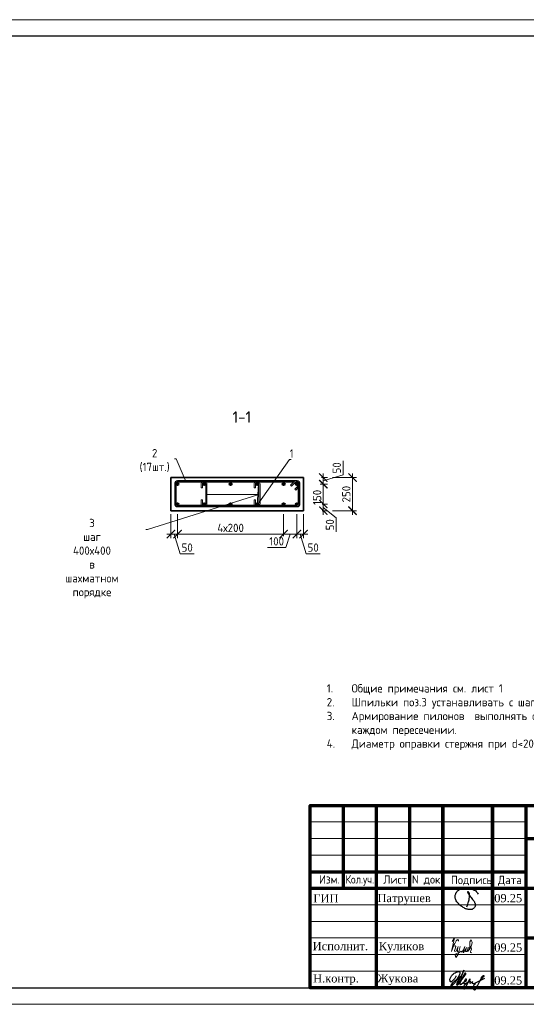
# Model space of a CAD drawing. Header units: millimetres. Extents: x 263826 to 1718326, y -423071 to 70137.
# Tile 323 of 486: x 647094 to 662376, y -265774 to -236074. Entities that reach past the tile are written whole.
import ezdxf
from ezdxf import colors
from ezdxf.entities.mleader import LeaderData, LeaderLine
from ezdxf.math import Vec2, Vec3

# ---------------------------------------------------------------- set-up
doc = ezdxf.new("R2010")
doc.units = ezdxf.units.MM
for name, color, linetype in [('PDF7_Text', 7, 'Continuous'), ('PDF8_Text', 7, 'Continuous'), ('ТОЛСТЫЕ_ОСНОВНЫЕ', 6, 'Continuous')]:
    doc.layers.add(name, color=color, linetype=linetype)
for name, color, linetype, lineweight in [('Арм_шпильки', 143, 'Continuous', 18), ('Армирование', 3, 'Continuous', 40), ('Выноски', 20, 'Continuous', 20), ('подоснова', 151, 'Continuous', 5), ('размер', 1, 'Continuous', 25), ('РАЗМЕРЫ', 1, 'Continuous', 9), ('Рамка', 7, 'Continuous', 70), ('Текст', 7, 'Continuous', 25), ('ТОНКИЕ', 7, 'Continuous', 9)]:
    doc.layers.add(name, color=color, linetype=linetype, lineweight=lineweight)
doc.layers.add('Колонна_ бетон', color=7, linetype='Continuous', lineweight=50, true_color=0xb4b496)
doc.styles.add('GOST 2.304', font='CS_Gost2304.shx')
doc.styles.add('GOST-2.304_Type-B', font='GOST_Common.ttf')
doc.styles.add('PDF Times New Roman', font='times.ttf')
doc.styles.add('ГОСТ', font='GOST_Common.ttf')
doc.dimstyles.new('мой 25', dxfattribs={"dimscale": 100, "dimtxt": 2.5, "dimasz": 2.5, "dimexe": 1.25, "dimexo": 0.625, "dimtad": 1, "dimdec": 0, "dimlfac": 0.5, "dimtxsty": 'GOST-2.304_Type-B', "dimblk": 'ARCHTICK', "dimcen": 2.5, "dimdle": 1.25, "dimaunit": 1, "dimadec": 1, "dimazin": 2, "dimtfac": 1, "dimtdec": 0, "dimtmove": 1, "dimatfit": 3, "dimfxl": 6, "dimfxlon": 1, "dimtfill": 1, "dimlwd": -1, "dimlwe": -1, "dimarcsym": 0})

# ---------------------------------------------------------------- blocks, each defined once
blk = doc.blocks.new('11')
at = {"layer": 'Выноски'}
for p, q in [((47885, 66608), (47944, 66700)), ((47944, 66700), (47962, 66737)), ((47962, 66737), (47989, 66781)), ((47989, 66781), (48016, 66806)), ((48016, 66806), (48038, 66823)), ((48038, 66823), (48060, 66786)), ((48060, 66786), (48058, 66769))]:
    blk.add_line(p, q, dxfattribs=at)
blk.add_lwpolyline([(47863, 66761), (47937, 66865), (47843, 66458), (47885, 66564), (47905, 66616), (47954, 66628), (47979, 66606), (47957, 66539), (47937, 66487), (47947, 66458), (47991, 66470), (48051, 66611), (48041, 66569), (48023, 66505), (48023, 66448), (48065, 66448), (48090, 66529), (48110, 66608), (48043, 66369), (47972, 66275), (47954, 66344), (47991, 66389), (48078, 66431), (48142, 66470), (48154, 66441), (48204, 66512), (48246, 66606), (48209, 66455), (48204, 66418), (48295, 66574), (48265, 66463), (48265, 66455), (48312, 66453), (48342, 66529), (48347, 66584), (48337, 66465), (48349, 66453), (48401, 66569), (48443, 66616), (48461, 66678), (48466, 66727), (48436, 66811), (48399, 66754), (48399, 66618), (48389, 66549), (48374, 66507), (48416, 66564), (48441, 66576), (48451, 66524), (48433, 66482), (48419, 66453), (48424, 66428), (48458, 66421)], dxfattribs=at)
blk = doc.blocks.new('яяя')
at = {"lineweight": 30}
for points in [[(345424, 110432), (345425, 110410), (345424, 110397), (345417, 110379), (345406, 110350), (345390, 110319), (345357, 110275), (345310, 110221), (345265, 110176), (345198, 110110), (345161, 110077), (345133, 110066), (345116, 110066), (345102, 110075), (345090, 110091), (345082, 110115), (345074, 110146), (345066, 110182), (345064, 110206), (345067, 110234), (345077, 110278), (345095, 110320), (345114, 110361), (345134, 110395), (345159, 110428), (345195, 110469), (345228, 110506), (345284, 110560), (345331, 110595), (345379, 110625), (345435, 110648), (345486, 110670), (345532, 110686), (345573, 110696), (345605, 110698), (345621, 110695), (345635, 110687), (345648, 110671), (345656, 110649), (345659, 110625), (345659, 110583), (345656, 110553), (345647, 110523), (345635, 110489), (345387, 110033), (345349, 109985), (345311, 109948), (345247, 109889), (345209, 109858), (345192, 109844), (345180, 109837), (345157, 109833), (345150, 109835), (345140, 109842), (345135, 109856), (345138, 109881), (345148, 109892), (345183, 109930), (345267, 110024), (345343, 110105), (345455, 110213), (345617, 110343), (345775, 110456), (345811, 110526), (345838, 110607), (345890, 110740), (345902, 110771), (345698, 110295), (345672, 110226), (345626, 110132), (345572, 110032), (345518, 109953), (345481, 109918), (345497, 110001), (345567, 110147), (345655, 110301), (345760, 110442)], [(345481, 109918), (345476, 109896), (345475, 109874), (345485, 109861), (345506, 109866), (345539, 109891), (345632, 109983), (345968, 110450), (346022, 110527), (346029, 110560), (346027, 110579), (346026, 110590), (346010, 110605), (345993, 110609), (345975, 110601), (345962, 110584), (345954, 110562), (345857, 110421), (345783, 110292), (345741, 110183), (345701, 110079), (345665, 109985), (345660, 109952), (345666, 109929), (345669, 109915), (345682, 109910), (345702, 109914), (345735, 109941), (345846, 110007), (346065, 110160), (346075, 110193), (346070, 110217), (346066, 110236), (346052, 110241), (346030, 110241), (346007, 110228), (345978, 110203), (345960, 110164), (345892, 110010), (345895, 109986), (345904, 109966), (345925, 109964), (345969, 109968), (346045, 110000), (346218, 110114), (346261, 110154), (346280, 110184), (346282, 110210), (346278, 110225), (346263, 110229), (346241, 110222), (346220, 110198), (346162, 110049), (345989, 109904), (345932, 109849), (345906, 109805), (345891, 109739), (345890, 109690), (345899, 109652), (345924, 109647), (345956, 109655), (345980, 109674), (346058, 109838), (346158, 110046), (346261, 110098), (346314, 110120), (346292, 110079), (346269, 110036), (346261, 110008), (346267, 109998), (346293, 109998), (346363, 110039), (346445, 110095), (346421, 110068), (346414, 110040), (346407, 110011), (346416, 109990), (346466, 109972), (346509, 109977), (346574, 109984), (347172, 110293)], [(346586, 109971), (346543, 109917), (346509, 109873), (346489, 109825), (346475, 109767), (346472, 109710), (346478, 109675), (346485, 109641), (346501, 109621), (346517, 109602), (346542, 109589), (346568, 109592), (346605, 109620), (346680, 109731), (346736, 109842), (346865, 110115), (346962, 110290), (346969, 110318), (346979, 110360), (347013, 110403), (347056, 110434), (347091, 110450), (347109, 110450), (347121, 110434), (347115, 110405), (347072, 110355), (347012, 110307), (346924, 110222)]]:
    blk.add_lwpolyline(points, dxfattribs=at)
blk = doc.blocks.new('Патрушев')
at = {"color": 5, "lineweight": 25}
blk.add_lwpolyline([(58.5, -35.1), (59.7, -32), (60.2, -29.8), (60.5, -28.8), (60.8, -27.6), (61.1, -26.3), (61.4, -24.7), (61.6, -23), (61.8, -21.6), (61.8, -20.5), (61.7, -19.5), (61.5, -18.6), (61.3, -17.9), (61, -17.3), (60.6, -16.9), (60.5, -16.7), (60.4, -16.6), (60.3, -16.5), (60, -16.4), (59.7, -16.4), (59.6, -16.4), (59.4, -16.5), (59.3, -16.7), (59.3, -17), (59.4, -17.1), (61.8, -21), (63.1, -22.9), (63.7, -23.6), (64.5, -24.6), (65.5, -25.9), (66.4, -27.1), (66.9, -27.7), (67.4, -28.4), (67.7, -28.9), (68, -29.5), (68.4, -30.4), (68.7, -31), (68.8, -31.7), (68.9, -32.2), (68.9, -32.7), (68.9, -33.3), (68.8, -33.8), (68.6, -34.6), (68.3, -35.2), (67.9, -35.7), (67.6, -36.2), (66.9, -36.8), (66.4, -37.1), (65.9, -37.5), (65.3, -37.9), (64.8, -38.1), (64.1, -38.3), (63.6, -38.4), (62.5, -38.5), (61.6, -38.5), (60.9, -38.4), (60.1, -38.3), (59.3, -38), (58.4, -37.7), (57.7, -37.5), (56.6, -37.3), (55.9, -36.9), (54.9, -36.3), (53.8, -35.7), (53.1, -35.2), (52.2, -34.7), (51.3, -34.1), (50.1, -33.3), (49.1, -32.3), (48, -31.1), (47.1, -29.9), (46.1, -28.7), (45.2, -27.6), (44.7, -26.5), (44.3, -25.1), (44, -24.3), (44, -23.3), (43.9, -22.5), (44, -21.5), (44.2, -20.6), (44.5, -20), (44.7, -19.1), (45, -18.2), (45.5, -17.4), (45.8, -16.9), (46.4, -16.1), (47, -15.5), (47.8, -14.8), (48.6, -14.3), (49.4, -13.8), (50.5, -13.3), (51.6, -12.9), (52.7, -12.5), (54.2, -12.1), (55.4, -11.9), (56.9, -11.8), (58.3, -11.8), (59.6, -11.9), (61, -12.1), (62.7, -12.4), (64.5, -12.9), (66.2, -13.6), (67.6, -14.3), (68.9, -15.1), (70, -16.3), (71.1, -17.5), (71.7, -18.3), (72.3, -19.3)], dxfattribs=at)
blk = doc.blocks.new('штамп кж1.1')
at = {"layer": 'Рамка', "color": 7}
for p, q in [((405358, -83134), (405358, -80634)), ((407358, -83134), (407358, -80634)), ((410858, -81634), (422858, -81634)), ((404358, -82634), (410858, -82634)), ((404358, -83134), (422858, -83134)), ((410858, -84634), (422858, -84634))]:
    blk.add_line(p, q, dxfattribs=at)
at = {"layer": 'Рамка'}
for p, q in [((406358, -86134), (406358, -80634)), ((408358, -86134), (408358, -80634)), ((408358, -80634), (408358, -86134)), ((409858, -80634), (409858, -86134)), ((409858, -86134), (409858, -80634)), ((410858, -80634), (410858, -86134))]:
    blk.add_line(p, q, dxfattribs=at)
at = {"layer": 'Рамка', "color": 7, "lineweight": 15}
for p, q in [((404358, -81134), (410858, -81134)), ((404358, -81634), (410858, -81634)), ((404358, -82134), (410858, -82134)), ((404358, -83634), (410858, -83634)), ((404358, -84134), (410858, -84134)), ((404358, -84634), (410858, -84634)), ((404358, -85134), (410858, -85134)), ((404358, -85634), (410858, -85634))]:
    blk.add_line(p, q, dxfattribs=at)
at = {"layer": 'Рамка'}
blk.add_lwpolyline([(422858, -86134), (404358, -86134), (404358, -80634), (422858, -80634)], close=True, dxfattribs=at)
at = {"color": 5, "xscale": 24.5, "yscale": 24.5, "zscale": 24.5}
blk.add_blockref('Патрушев', (407651, -82836), dxfattribs=at)
at = {"color": 2, "lineweight": 60, "xscale": 0.5, "yscale": 0.5, "zscale": 0.5}
blk.add_blockref('яяя', (236038, -140993), dxfattribs=at)
at = {"layer": 'Выноски', "color": 0}
blk.add_blockref('11', (360773, -151499), dxfattribs=at)
at = {"layer": 'PDF7_Text', "insert": (410912, -84467), "char_height": 180, "width": 6881.02, "attachment_point": 7, "style": 'PDF Times New Roman'}
blk.add_mtext('\\pi1015.18152;Жилой дом со встроенными помещениями \\P\\pi311.27381;общественно-делового и коммерческого назначения на \\P\\pi667.38051;первом этаже здания и встроенно-пристроенным \\P\\pi874.76335;поликлиническим учреждением (поз. 2.2-2.3)', dxfattribs=at)
at = {"layer": 'PDF7_Text', "char_height": 248, "attachment_point": 7, "style": 'PDF Times New Roman'}
for s, insert in [('Патрушев', (406387, -83634)), ('09.25', (409908, -83561)), ('09.25', (409908, -85050)), ('Жукова', (406381, -86056)), ('09.25', (409908, -86042))]:
    blk.add_mtext(s, dxfattribs=dict(at, insert=insert))
at = {"layer": 'PDF7_Text', "insert": (406426, -85084), "char_height": 247.95, "attachment_point": 7, "style": 'PDF Times New Roman'}
blk.add_mtext_dynamic_manual_height_columns('{\\C256;Куликов}', width=2000, gutter_width=1250, heights=[0], dxfattribs=at)
at = {"layer": 'PDF8_Text', "char_height": 248, "attachment_point": 7, "style": 'PDF Times New Roman'}
for s, insert in [('ГИП', (404451, -83561)), ('Исполнит.', (404432, -85007)), ('Н.контр.', (404445, -86056))]:
    blk.add_mtext(s, dxfattribs=dict(at, insert=insert))
at = {"layer": 'Текст', "color": 7, "style": 'ГОСТ'}
for s, p in [('Изм.', (404622, -82993)), ('Лист', (406561, -82996)), ('N док.', (407423, -82993)), ('Подпись', (408601, -83008)), ('Дата', (410023, -83008))]:
    blk.add_text(s, height=250, dxfattribs=at).set_placement(p)
at = {"layer": 'Текст', "color": 7, "style": 'ГОСТ', "width": 0.9}
blk.add_text('Кол.уч.', height=250, dxfattribs=at).set_placement((405423, -82992))
at = {"layer": 'Текст', "color": 7, "insert": (411117, -81801), "char_height": 250, "attachment_point": 1, "style": 'ГОСТ'}
blk.add_mtext_dynamic_manual_height_columns('\\pi594.35517;{\\fTimes New Roman|b0|i0|c204|p18;\\C256;Строительство жилого комплекса со  встроенными помещениями \\P\\pi1441.86779;общественного-делового, коммерческого назначения и \\P\\pi41.3631;поликлиническим учреждением по адресу: г. Чита, ул. 1-я Коллективная}', width=11543.07, gutter_width=12.5, heights=[0], dxfattribs=at)
blk = doc.blocks.new('*U46')
at = {"layer": 'ТОЛСТЫЕ_ОСНОВНЫЕ', "color": 6}
blk.add_lwpolyline([(20, 5), (415, 5), (415, 292), (20, 292)], close=True, dxfattribs=at)
at = {"layer": 'ТОНКИЕ'}
blk.add_lwpolyline([(0, 0), (420, 0), (420, 297), (0, 297)], close=True, dxfattribs=at)
blk = doc.blocks.new('_ArchTick')
at = {"color": 0, "linetype": 'ByBlock', "const_width": 0.15}
blk.add_lwpolyline([(-0.5, -0.5), (0.5, 0.5)], dxfattribs=at)
blk = doc.blocks.new('*D839')
at = {"layer": 'DEFPOINTS', "color": 0, "lineweight": 0, "transparency": 16777216}
for p in [(651656, -250885), (651856, -250706), (651656, -251591)]:
    blk.add_point(p, dxfattribs=at)
at = {"layer": 'РАЗМЕРЫ', "color": 0, "linetype": 'Continuous', "transparency": 16777216}
for p, q in [((651656, -250991), (651656, -251716)), ((651856, -250991), (651856, -251716)), ((651981, -251591), (651531, -251591)), ((651756, -251591), (651934, -252185)), ((651934, -252185), (652359, -252185))]:
    blk.add_line(p, q, dxfattribs=at)
at = {"layer": 'РАЗМЕРЫ', "color": 0, "transparency": 16777216, "xscale": 250, "yscale": 250, "zscale": 250, "rotation": 180}
blk.add_blockref('_ArchTick', (651656, -251591), dxfattribs=at)
at = {"layer": 'РАЗМЕРЫ', "color": 0, "lineweight": 0, "transparency": 16777216, "insert": (652146, -251997), "char_height": 250, "attachment_point": 5, "style": 'GOST-2.304_Type-B', "bg_fill": 3, "box_fill_scale": 1.1, "bg_fill_color": 256, "bg_fill_true_color": 13158600, "bg_fill_transparency": 0}
blk.add_mtext('50', dxfattribs=at)
at = {"layer": 'РАЗМЕРЫ', "color": 0, "transparency": 16777216, "xscale": 250, "yscale": 250, "zscale": 250}
blk.add_blockref('_ArchTick', (651856, -251591), dxfattribs=at)
blk = doc.blocks.new('*D840')
at = {"layer": 'DEFPOINTS', "color": 0, "lineweight": 0, "transparency": 16777216}
for p in [(651856, -250706), (655056, -250686), (655056, -251591)]:
    blk.add_point(p, dxfattribs=at)
at = {"layer": 'РАЗМЕРЫ', "color": 0, "linetype": 'Continuous', "transparency": 16777216}
for p, q in [((651856, -250991), (651856, -251716)), ((655056, -250991), (655056, -251716)), ((651731, -251591), (655181, -251591))]:
    blk.add_line(p, q, dxfattribs=at)
at = {"layer": 'РАЗМЕРЫ', "color": 0, "transparency": 16777216, "xscale": 250, "yscale": 250, "zscale": 250, "rotation": 180}
blk.add_blockref('_ArchTick', (651856, -251591), dxfattribs=at)
at = {"layer": 'РАЗМЕРЫ', "color": 0, "transparency": 16777216, "xscale": 250, "yscale": 250, "zscale": 250}
blk.add_blockref('_ArchTick', (655056, -251591), dxfattribs=at)
at = {"layer": 'РАЗМЕРЫ', "color": 0, "lineweight": 0, "transparency": 16777216, "insert": (653456, -251403), "char_height": 250, "attachment_point": 5, "style": 'GOST-2.304_Type-B', "bg_fill": 3, "box_fill_scale": 1.1, "bg_fill_color": 256, "bg_fill_true_color": 13158600, "bg_fill_transparency": 0}
blk.add_mtext('4х200', dxfattribs=at)
blk = doc.blocks.new('*D860')
at = {"layer": 'DEFPOINTS', "color": 0, "lineweight": 0, "transparency": 16777216}
for p in [(655056, -250686), (655456, -250686), (655456, -251591)]:
    blk.add_point(p, dxfattribs=at)
at = {"layer": 'РАЗМЕРЫ', "color": 0, "linetype": 'Continuous', "transparency": 16777216}
for p, q in [((655056, -250991), (655056, -251716)), ((655456, -250991), (655456, -251716)), ((654931, -251591), (655581, -251591)), ((655256, -251591), (655120, -251997)), ((655120, -251997), (654570, -251997))]:
    blk.add_line(p, q, dxfattribs=at)
at = {"layer": 'РАЗМЕРЫ', "color": 0, "transparency": 16777216, "xscale": 250, "yscale": 250, "zscale": 250}
blk.add_blockref('_ArchTick', (655456, -251591), dxfattribs=at)
at = {"layer": 'РАЗМЕРЫ', "color": 0, "lineweight": 0, "transparency": 16777216, "insert": (654845, -251810), "char_height": 250, "attachment_point": 5, "style": 'GOST-2.304_Type-B', "bg_fill": 3, "box_fill_scale": 1.1, "bg_fill_color": 256, "bg_fill_true_color": 13158600, "bg_fill_transparency": 0}
blk.add_mtext('100', dxfattribs=at)
at = {"layer": 'РАЗМЕРЫ', "color": 0, "transparency": 16777216, "xscale": 250, "yscale": 250, "zscale": 250, "rotation": 180}
blk.add_blockref('_ArchTick', (655056, -251591), dxfattribs=at)
blk = doc.blocks.new('*D861')
at = {"layer": 'DEFPOINTS', "color": 0, "lineweight": 0, "transparency": 16777216}
for p in [(655456, -250686), (655656, -250755), (655656, -251591)]:
    blk.add_point(p, dxfattribs=at)
at = {"layer": 'РАЗМЕРЫ', "color": 0, "linetype": 'Continuous', "transparency": 16777216}
for p, q in [((655456, -250991), (655456, -251716)), ((655656, -250991), (655656, -251716)), ((655331, -251591), (655781, -251591)), ((655556, -251591), (655734, -252185)), ((655734, -252185), (656159, -252185))]:
    blk.add_line(p, q, dxfattribs=at)
at = {"layer": 'РАЗМЕРЫ', "color": 0, "transparency": 16777216, "xscale": 250, "yscale": 250, "zscale": 250, "rotation": 180}
blk.add_blockref('_ArchTick', (655456, -251591), dxfattribs=at)
at = {"layer": 'РАЗМЕРЫ', "color": 0, "lineweight": 0, "transparency": 16777216, "insert": (655946, -251997), "char_height": 250, "attachment_point": 5, "style": 'GOST-2.304_Type-B', "bg_fill": 3, "box_fill_scale": 1.1, "bg_fill_color": 256, "bg_fill_true_color": 13158600, "bg_fill_transparency": 0}
blk.add_mtext('50', dxfattribs=at)
at = {"layer": 'РАЗМЕРЫ', "color": 0, "transparency": 16777216, "xscale": 250, "yscale": 250, "zscale": 250}
blk.add_blockref('_ArchTick', (655656, -251591), dxfattribs=at)
blk = doc.blocks.new('*D841')
at = {"layer": 'DEFPOINTS', "color": 0, "lineweight": 0, "transparency": 16777216}
for p in [(655656, -249885, -2880), (655456, -250083, -2880), (656253, -250083)]:
    blk.add_point(p, dxfattribs=at)
at = {"layer": 'РАЗМЕРЫ', "color": 0, "linetype": 'Continuous', "transparency": 16777216}
for p, q in [((656847, -249806), (656847, -249381)), ((656253, -249760), (656253, -250208)), ((656202, -249885), (656378, -249885)), ((656253, -249984), (656847, -249806)), ((656157, -250083), (656378, -250083))]:
    blk.add_line(p, q, dxfattribs=at)
at = {"layer": 'РАЗМЕРЫ', "color": 0, "transparency": 16777216, "xscale": 250, "yscale": 250, "zscale": 250, "rotation": 270}
blk.add_blockref('_ArchTick', (656253, -250083), dxfattribs=at)
at = {"layer": 'РАЗМЕРЫ', "color": 0, "lineweight": 0, "transparency": 16777216, "insert": (656659, -249593), "char_height": 250, "attachment_point": 5, "rotation": 90, "style": 'GOST-2.304_Type-B', "bg_fill": 3, "box_fill_scale": 1.1, "bg_fill_color": 256, "bg_fill_true_color": 13158600, "bg_fill_transparency": 0}
blk.add_mtext('50', dxfattribs=at)
at = {"layer": 'РАЗМЕРЫ', "color": 0, "transparency": 16777216, "xscale": 250, "yscale": 250, "zscale": 250, "rotation": 90}
blk.add_blockref('_ArchTick', (656253, -249885), dxfattribs=at)
blk = doc.blocks.new('*D842')
at = {"layer": 'DEFPOINTS', "color": 0, "lineweight": 0, "transparency": 16777216}
for p in [(655456, -250684, -2880), (656157, -250884), (656253, -250684)]:
    blk.add_point(p, dxfattribs=at)
at = {"layer": 'РАЗМЕРЫ', "color": 0, "linetype": 'Continuous', "transparency": 16777216}
for p, q in [((656253, -251009), (656253, -250559)), ((656157, -250684), (656378, -250684)), ((656220, -250884), (656378, -250884)), ((656253, -250784), (656640, -251097)), ((656640, -251097), (656640, -251522))]:
    blk.add_line(p, q, dxfattribs=at)
at = {"layer": 'РАЗМЕРЫ', "color": 0, "transparency": 16777216, "xscale": 250, "yscale": 250, "zscale": 250, "rotation": 90}
blk.add_blockref('_ArchTick', (656253, -250684), dxfattribs=at)
at = {"layer": 'РАЗМЕРЫ', "color": 0, "lineweight": 0, "transparency": 16777216, "insert": (656452, -251310), "char_height": 250, "attachment_point": 5, "rotation": 90, "style": 'GOST-2.304_Type-B', "bg_fill": 3, "box_fill_scale": 1.1, "bg_fill_color": 256, "bg_fill_true_color": 13158600, "bg_fill_transparency": 0}
blk.add_mtext('50', dxfattribs=at)
at = {"layer": 'РАЗМЕРЫ', "color": 0, "transparency": 16777216, "xscale": 250, "yscale": 250, "zscale": 250, "rotation": 270}
blk.add_blockref('_ArchTick', (656253, -250884), dxfattribs=at)
blk = doc.blocks.new('*D843')
at = {"layer": 'РАЗМЕРЫ', "color": 0, "linetype": 'Continuous', "transparency": 16777216}
for p, q in [((656253, -250809), (656253, -249958)), ((656347, -250083), (656378, -250083)), ((656170, -250684), (656128, -250684))]:
    blk.add_line(p, q, dxfattribs=at)
at = {"layer": 'РАЗМЕРЫ', "color": 0, "lineweight": 0, "transparency": 16777216, "insert": (656066, -250483), "char_height": 250, "attachment_point": 5, "rotation": 90, "style": 'GOST-2.304_Type-B', "bg_fill": 3, "box_fill_scale": 1.1, "bg_fill_color": 256, "bg_fill_true_color": 13158600, "bg_fill_transparency": 0}
blk.add_mtext('150', dxfattribs=at)
at = {"layer": 'DEFPOINTS', "color": 0, "lineweight": 0, "transparency": 16777216}
for p in [(656253, -250083, 2880), (656253, -250083), (656294, -250684, 2880)]:
    blk.add_point(p, dxfattribs=at)
at = {"layer": 'РАЗМЕРЫ', "color": 0, "transparency": 16777216, "xscale": 250, "yscale": 250, "zscale": 250}
for p, rotation in [((656253, -250083), 90), ((656253, -250684), 270)]:
    blk.add_blockref('_ArchTick', p, dxfattribs=dict(at, rotation=rotation))
blk = doc.blocks.new('*U406')
at = {"color": 0, "linetype": 'ByBlock', "lineweight": -2}
for p, q in [((-10, 921.9), (-10, 12.5)), ((-10, 914.9), (-10, 921.9)), ((0, 914.9), (0, 921.9)), ((3.7, 906), (29.1, 880.6)), ((162.8, 944.4), (12.5, 944.4)), ((162.8, 934.4), (12.5, 934.4)), ((53.8, 905.3), (28.3, 930.7)), ((38.8, 934.4), (60.9, 912.3)), ((60.9, 912.3), (53.8, 905.3)), ((175.3, 12.5), (175.3, 921.9)), ((185.3, 12.5), (185.3, 921.9)), ((22, 873.5), (-3.4, 899)), ((0, 895.6), (0, 12.5)), ((29.1, 880.6), (22, 873.5)), ((12.5, 0), (162.8, 0)), ((12.5, -10), (162.8, -10))]:
    blk.add_line(p, q, dxfattribs=at)
for centre, radius, start, end in [((12.5, 921.9), 22.5, 90, 180), ((12.5, 914.9), 22.5, 180, 225), ((12.5, 921.9), 12.5, 90, 180), ((12.5, 914.9), 12.5, 180, 225), ((19.5, 921.9), 12.5, 45, 90), ((162.8, 921.9), 22.5, 0, 90), ((162.8, 921.9), 12.5, 0, 90), ((12.5, 12.5), 22.5, 180, 270), ((12.5, 12.5), 12.5, 180, 270), ((162.8, 12.5), 12.5, 270, 0), ((162.8, 12.5), 22.5, 270, 0)]:
    blk.add_arc(centre, radius, start, end, dxfattribs=at)
at = {"style": 'GOST 2.304', "oblique": 15, "flags": 9}
for tag, p in [('ДИАМЕТР', (-52.8, -63)), ('КЛАСС', (-53, -68.7)), ('ДЛИНА', (-52.5, -73.8)), ('ПОЗИЦИЯ', (-52.3, -58)), ('МАССА', (-52.3, -78.3))]:
    blk.add_attdef(tag, p, '', height=2.5, dxfattribs=at)
blk = doc.blocks.new('*U407')
for p, q in [((-8, 0), (-7.4, 4.7)), ((-7.4, 4.7), (-5.6, 9)), ((-5.6, 9), (-2.7, 12.7)), ((-2.7, 12.7), (1, 15.6)), ((1, 15.6), (5.3, 17.4)), ((5.3, 17.4), (10, 18)), ((34, 18), (10, 18)), ((10, 10), (34, 10)), ((34, 10), (34, 18)), ((108.4, 18), (132.4, 18)), ((108.4, 10), (108.4, 18)), ((132.4, 10), (108.4, 10)), ((137, 17.4), (132.4, 18)), ((141.4, 15.6), (137, 17.4)), ((145.1, 12.7), (141.4, 15.6)), ((148, 9), (145.1, 12.7)), ((149.8, 4.7), (148, 9)), ((150.4, 0), (149.8, 4.7)), ((149.8, -4.7), (150.4, 0)), ((-7.4, -4.7), (-8, 0)), ((-5.6, -9), (-7.4, -4.7)), ((-2.7, -12.7), (-5.6, -9)), ((1, -15.6), (-2.7, -12.7)), ((5.3, -17.4), (1, -15.6)), ((10, -18), (5.3, -17.4)), ((10, -18), (132.4, -18)), ((132.4, -18), (137, -17.4)), ((137, -17.4), (141.4, -15.6)), ((141.4, -15.6), (145.1, -12.7)), ((145.1, -12.7), (148, -9)), ((148, -9), (149.8, -4.7))]:
    blk.add_line(p, q)
at = {"color": 0, "linetype": 'ByBlock', "lineweight": -2}
for p, q in [((0, 0), (0.3, 2.6)), ((0.3, 2.6), (1.3, 5)), ((1.3, 5), (2.9, 7.1)), ((2.9, 7.1), (5, 8.7)), ((5, 8.7), (7.4, 9.7)), ((7.4, 9.7), (10, 10)), ((135, 9.7), (132.4, 10)), ((137.4, 8.7), (135, 9.7)), ((139.5, 7.1), (137.4, 8.7)), ((141.1, 5), (139.5, 7.1)), ((142.1, 2.6), (141.1, 5)), ((142.4, 0), (142.1, 2.6)), ((142.1, -2.6), (142.4, 0)), ((0.3, -2.6), (0, 0)), ((1.3, -5), (0.3, -2.6)), ((2.9, -7.1), (1.3, -5)), ((5, -8.7), (2.9, -7.1)), ((7.4, -9.7), (5, -8.7)), ((10, -10), (7.4, -9.7)), ((10, -10), (132.4, -10)), ((132.4, -10), (135, -9.7)), ((135, -9.7), (137.4, -8.7)), ((137.4, -8.7), (139.5, -7.1)), ((139.5, -7.1), (141.1, -5)), ((141.1, -5), (142.1, -2.6))]:
    blk.add_line(p, q, dxfattribs=at)
at = {"style": 'GOST 2.304', "oblique": 15, "flags": 9}
for tag, p in [('ДИАМЕТР', (117.8, -62.2)), ('ПОЗИЦИЯ', (118, -56.6)), ('ДЛИНА', (118.1, -72.5)), ('КЛАСС', (118, -67.8)), ('МАССА', (118.7, -78.2))]:
    blk.add_attdef(tag, p, '', height=2.5, dxfattribs=at)
blk = doc.blocks.new('_None')
blk = doc.blocks.new('*D852')
at = {"layer": 'DEFPOINTS', "color": 0, "lineweight": 0, "transparency": 16777216}
for p in [(654706, -249885), (654745, -250885), (657133, -250885)]:
    blk.add_point(p, dxfattribs=at)
at = {"layer": 'РАЗМЕРЫ', "color": 0, "linetype": 'Continuous', "transparency": 16777216}
for p, q in [((657133, -249760), (657133, -251010)), ((656533, -249885), (657258, -249885)), ((656533, -250885), (657258, -250885))]:
    blk.add_line(p, q, dxfattribs=at)
at = {"layer": 'РАЗМЕРЫ', "color": 0, "transparency": 16777216, "xscale": 250, "yscale": 250, "zscale": 250}
for p, rotation in [((657133, -249885), 90), ((657133, -250885), 270)]:
    blk.add_blockref('_ArchTick', p, dxfattribs=dict(at, rotation=rotation))
at = {"layer": 'РАЗМЕРЫ', "color": 0, "lineweight": 0, "transparency": 16777216, "insert": (656946, -250385), "char_height": 250, "attachment_point": 5, "rotation": 90, "style": 'GOST-2.304_Type-B', "bg_fill": 3, "box_fill_scale": 1.1, "bg_fill_color": 256, "bg_fill_true_color": 13158600, "bg_fill_transparency": 0}
blk.add_mtext('250', dxfattribs=at)

msp = doc.modelspace()

# ---------------------------------------------------------------- linework, layer by layer
at = {"layer": 'Армирование', "color": 3}
for centre in [(651855.87204, -250084.18221, 5979.99999), (652655.87204, -250084.18221, 5979.99999), (653455.87204, -250084.18221, 5979.99999), (654255.87204, -250084.18221, 5979.99999), (655055.87204, -250084.18221, 5979.99999), (655455.87204, -250084.18221, 5979.99999), (651855.87204, -250686.02579, 5979.99999), (652655.87204, -250686.02579, 5979.99999), (653455.87204, -250686.02579, 5979.99999), (654255.87204, -250686.02579, 5979.99999), (655055.87204, -250686.02579, 5979.99999), (655455.87204, -250686.02579, 5979.99999)]:
    msp.add_circle(centre, 32, dxfattribs=at)
at = {"layer": 'Колонна_ бетон', "color": 180, "linetype": 'Continuous', "lineweight": 35, "transparency": 33554687}
for p, q in [((651655.87204, -250885.104, 5979.99999), (651655.87204, -249885.104, 5979.99999)), ((655655.87204, -249885.104, 5979.99999), (651655.87204, -249885.104, 5979.99999)), ((655655.87204, -249885.104, 5979.99999), (655655.87204, -250885.104, 5979.99999)), ((655655.87204, -250885.104, 5979.99999), (651655.87204, -250885.104, 5979.99999))]:
    msp.add_line(p, q, dxfattribs=at)

# ---------------------------------------------------------------- block references
at = {"xscale": 100, "yscale": 100, "zscale": 100}
msp.add_blockref('*U46', (632858.89283, -265774.11739, 3100), dxfattribs=at)
at = {"layer": 'размер'}
for p in [(72562.48214, -178938.92976, 3100), (116435.21723, -178938.92976, 3100), (161542.0621, -178938.92976, 3100), (206588.17476, -178938.92976, 3100), (251500.56838, -179139.89604, 3100)]:
    msp.add_blockref('штамп кж1.1', p, dxfattribs=at)

# ---------------------------------------------------------------- texts
at = {"ltscale": 100, "char_height": 250, "width": 17398.1240905, "attachment_point": 1, "style": 'GOST-2.304_Type-B'}
for insert in [(521291.13242, -255917.83127, 3100), (566397.97729, -255917.83127, 3100), (611444.08996, -255917.83127, 3100), (656356.48357, -256118.79755, 3100)]:
    msp.add_mtext('\\pi-750,l750,t750,5000;1.^IОбщие примечания см. лист 1\\P2.^IШпильки поз.3 устанавливать с шагом 400 по вертикали и с шагом  400 по горизонтали .\\P3.^IАрмирование пилонов  выполнять отдельными стержнями. Арматуру вязать вязальной проволокой в каждом пересечении.\\P{\\C7;4.^IДиаметр оправки стержня при d<20мм - 5d, при d≥20мм - 8d}', dxfattribs=dict(at, insert=insert))
at = {"layer": 'РАЗМЕРЫ', "insert": (653795.42435, -248060.88636, 5979.99999), "char_height": 350, "attachment_point": 5, "style": 'GOST-2.304_Type-B'}
msp.add_mtext_dynamic_manual_height_columns('1-1', width=3941.2127758, gutter_width=625, heights=[0], dxfattribs=at)
at = {"layer": 'Текст', "color": 7, "char_height": 250, "attachment_point": 1, "style": 'ГОСТ'}
for s, insert in [('\\pi3500;{\\C0;\\P\\pi1309.09091;План пилонов} 6-13-го этажа{\\H1.83333x; }', (483420.8066, -263573.15111, 3100)), ('\\pi3500;{\\C256;\\P\\pi2159.09091;Пилон П1 (6-13 ЭТ)}', (527293.54168, -263573.15111, 3100)), ('\\pi3500;{\\C256;\\P\\pi2134.09091;Пилон П2 (6-13 ЭТ)}', (572400.38655, -263573.15111, 3100)), ('\\pi3500;{\\C256;\\P\\pi2121.59091;Пилон П4 (6-13 ЭТ)}', (617446.49922, -263573.15111, 3100))]:
    msp.add_mtext_dynamic_manual_height_columns(s, width=7000, gutter_width=12.5, heights=[1500], dxfattribs=dict(at, insert=insert))

# ---------------------------------------------------------------- leaders
at = {"layer": 'подоснова'}
ml = msp.add_multileader_mtext('Standard', dxfattribs=at)
ml.set_content('2 (17шт.)', color=256, style='GOST-2.304_Type-B')
ml.set_leader_properties(color=256, linetype='ByLayer', lineweight=15)
ml.set_arrow_properties(name='NONE')
ml.build(insert=Vec2(0, 0))
ml.multileader.update_dxf_attribs({"text_left_attachment_type": 6, "text_right_attachment_type": 6, "dogleg_length": 10, "arrow_head_size": 18})
ctx = ml.context
ctx.base_point, ctx.char_height, ctx.arrow_head_size, ctx.landing_gap_size, ctx.plane_origin = Vec3(650526.86205, -249323.77251, 3100), 250, 18, 20, Vec3(648424.01423, -248777.7267, 3100)
ctx.left_attachment, ctx.right_attachment, ctx.text_align_type = 6, 6, 1
notes = []
notes.append((ctx, [(1, (1, 1, 0), (651812.46811, -249323.77251, 3100), (-1, 0), 10, [(0, [(652113.77489, -250026.40977, 3100)], 0, [])])]))
ctx.mtext.insert, ctx.mtext.width, ctx.mtext.alignment, ctx.mtext.flow_direction = Vec3(651164.66508, -249023.77251, 3100), 22.8977991, 2, 5
for ctx, leaders in notes:
    for number, flags, end, landing, length, lines in leaders:
        leader = LeaderData()
        leader.index, (leader.has_last_leader_line, leader.has_dogleg_vector, leader.attachment_direction) = number, flags
        leader.last_leader_point, leader.dogleg_vector, leader.dogleg_length = Vec3(end), Vec3(landing), length
        for number, points, colour, breaks in lines:
            line = LeaderLine()
            line.index, line.vertices, line.color, line.breaks = number, Vec3.list(points), colors.encode_raw_color(colour), breaks
            leader.lines.append(line)
        ctx.leaders.append(leader)

# ---------------------------------------------------------------- next in the draw order: dimensions: what is measured, and where the dimension line sits
at = {"layer": 'РАЗМЕРЫ', "color": 146, "lineweight": 0, "true_color": 0x006272}
dim = msp.add_linear_dim(base=(656253.17999, -250083.15207, 8859.99998), p1=(655655.87344, -249884.53735, 5979.99999), p2=(655455.89785, -250083.15207, 5979.99999), angle=90, dimstyle='мой 25', override={"dimlfac": 0.25}, dxfattribs=at)
dim.commit()
dim.dimension.update_dxf_attribs({"geometry": '*D841', "text_midpoint": (656659.42999, -249743.21971, 8859.99998)})
dim = msp.add_linear_dim(base=(651655.87204, -251590.97884, 5979.99999), p1=(651855.87204, -250706.02579, 5979.99999), p2=(651655.87204, -250885.104, 5979.99999), dimstyle='мой 25', override={"dimlfac": 0.25}, dxfattribs=at)
dim.commit()
dim.dimension.update_dxf_attribs({"geometry": '*D839', "text_midpoint": (651996.49704, -251997.22884, 5979.99999)})

# ---------------------------------------------------------------- next in the draw order: dimensions: what is measured, and where the dimension line sits
dim = msp.add_linear_dim(base=(655055.87204, -251590.97884, 5979.99999), p1=(651855.87204, -250706.02579, 5979.99999), p2=(655055.87204, -250686.02579, 5979.99999), text='4х200', dimstyle='мой 25', override={"dimlfac": 0.25}, dxfattribs=at)
dim.commit()
dim.dimension.update_dxf_attribs({"geometry": '*D840', "text_midpoint": (653455.87204, -251403.47884, 5979.99999)})

# ---------------------------------------------------------------- next in the draw order: block references
at = {"layer": 'Арм_шпильки', "color": 3, "xscale": 4.875, "yscale": 4.875, "zscale": 4.875, "rotation": 89.99999999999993}
for p in [(652655.87204, -250720.56522, 3100), (654255.87204, -250720.56522, 3100)]:
    msp.add_blockref('*U407', p, dxfattribs=at)

# ---------------------------------------------------------------- next in the draw order: dimensions: what is measured, and where the dimension line sits
at = {"layer": 'РАЗМЕРЫ', "color": 146, "lineweight": 0}
dim = msp.add_linear_dim(base=(655455.87204, -251590.97884, 5979.99999), p1=(655055.87204, -250686.02579, 5979.99999), p2=(655455.87204, -250686.02579, 5979.99999), dimstyle='мой 25', override={"dimlfac": 0.25}, dxfattribs=at)
dim.commit()
dim.dimension.update_dxf_attribs({"geometry": '*D860', "text_midpoint": (655057.84904, -251997.22884, 5979.99999), "dimtype": 160})

# ---------------------------------------------------------------- next in the draw order: leaders
at = {"layer": 'подоснова'}
ml = msp.add_multileader_mtext('Standard', dxfattribs=at)
ml.set_content('3 шаг 400х400 \\Pв шахматном порядке ', color=256, style='GOST-2.304_Type-B')
ml.set_leader_properties(color=256, linetype='ByLayer', lineweight=15)
ml.set_arrow_properties(name='NONE')
ml.build(insert=Vec2(0, 0))
ml.multileader.update_dxf_attribs({"text_left_attachment_type": 6, "text_right_attachment_type": 6, "dogleg_length": 10, "arrow_head_size": 18})
ctx = ml.context
ctx.base_point, ctx.char_height, ctx.arrow_head_size, ctx.landing_gap_size, ctx.plane_origin = Vec3(647606.13918, -251455.65144, 3100), 250, 18, 20, Vec3(651058.65985, -251102.42796, 3100)
ctx.left_attachment, ctx.right_attachment, ctx.text_align_type = 6, 6, 1
notes = []
notes.append((ctx, [(1, (1, 1, 0), (650952.3513, -251455.65144, 3100), (-1, 0), 10, [(1, [(652743.62204, -250393.50313, 3100), (654304.62204, -250393.50313, 3100)], 0, [])])]))
ctx.mtext.insert, ctx.mtext.width, ctx.mtext.alignment, ctx.mtext.flow_direction = Vec3(649274.24524, -251130.65144, 3100), 22.8977991, 2, 5
for ctx, leaders in notes:
    for number, flags, end, landing, length, lines in leaders:
        leader = LeaderData()
        leader.index, (leader.has_last_leader_line, leader.has_dogleg_vector, leader.attachment_direction) = number, flags
        leader.last_leader_point, leader.dogleg_vector, leader.dogleg_length = Vec3(end), Vec3(landing), length
        for number, points, colour, breaks in lines:
            line = LeaderLine()
            line.index, line.vertices, line.color, line.breaks = number, Vec3.list(points), colors.encode_raw_color(colour), breaks
            leader.lines.append(line)
        ctx.leaders.append(leader)

# ---------------------------------------------------------------- next in the draw order: dimensions: what is measured, and where the dimension line sits
at = {"layer": 'РАЗМЕРЫ', "color": 146, "lineweight": 0}
dim = msp.add_linear_dim(base=(655655.87204, -251590.97884, 5979.99999), p1=(655455.87204, -250686.02579, 5979.99999), p2=(655655.87204, -250755.13959, 5979.99999), dimstyle='мой 25', override={"dimlfac": 0.25}, dxfattribs=at)
dim.commit()
dim.dimension.update_dxf_attribs({"geometry": '*D861', "text_midpoint": (655796.49704, -251997.22884, 5979.99999)})

# ---------------------------------------------------------------- next in the draw order: dimensions: what is measured, and where the dimension line sits
at = {"layer": 'РАЗМЕРЫ', "color": 146, "lineweight": 0, "true_color": 0x006272}
dim = msp.add_linear_dim(base=(656253.17999, -250683.61556, 8859.99998), p1=(656157.41604, -250883.61556, 8859.99998), p2=(655455.89785, -250683.61556, 5979.99999), angle=90, dimstyle='мой 25', override={"dimlfac": 0.25}, dxfattribs=at)
dim.commit()
dim.dimension.update_dxf_attribs({"geometry": '*D842', "text_midpoint": (656639.70553, -251159.6121, 8859.99998), "dimtype": 160})

# ---------------------------------------------------------------- next in the draw order: block references
at = {"lineweight": 30, "xscale": 3.959999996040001, "yscale": 3.959999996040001, "zscale": 3.959999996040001, "rotation": 269.9999999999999}
msp.add_blockref('*U406', (651808.21328, -250026.40977, 3100), dxfattribs=at)

# ---------------------------------------------------------------- next in the draw order: dimensions: what is measured, and where the dimension line sits
at = {"layer": 'РАЗМЕРЫ', "color": 146, "lineweight": 0, "true_color": 0x006272}
dim = msp.add_linear_dim(base=(656253.17999, -250083.15207, 5979.99999), p1=(656293.92065, -250683.61556, 8859.99998), p2=(656253.17999, -250083.15207, 8859.99998), angle=90, dimstyle='мой 25', override={"dimlfac": 0.25}, dxfattribs=at)
dim.commit()
dim.dimension.update_dxf_attribs({"geometry": '*D843', "text_midpoint": (656253.17999, -250483.38381, 5979.99999), "dimtype": 160})

# ---------------------------------------------------------------- next in the draw order: leaders
at = {"layer": 'подоснова'}
ml = msp.add_multileader_mtext('Standard', dxfattribs=at)
ml.set_content('1 ', color=256, style='GOST-2.304_Type-B')
ml.set_leader_properties(color=256, linetype='ByLayer', lineweight=15)
ml.set_arrow_properties(name='NONE')
ml.build(insert=Vec2(0, 0))
ml.multileader.update_dxf_attribs({"text_left_attachment_type": 6, "text_right_attachment_type": 6, "dogleg_length": 10, "arrow_head_size": 18})
ctx = ml.context
ctx.base_point, ctx.char_height, ctx.arrow_head_size, ctx.landing_gap_size, ctx.plane_origin = Vec3(655238.14639, -249336.1493, 5979.99999), 250, 18, 20, Vec3(652525.3695, -247553.77062, 5979.99999)
ctx.left_attachment, ctx.right_attachment, ctx.text_align_type = 6, 6, 1
notes = []
notes.append((ctx, [(0, (1, 1, 0), (655228.14639, -249336.1493, 5979.99999), (1, 0), 10, [(1, [(654295.87204, -250084.18221, 5979.99999), (654255.87204, -250718.02579, 5979.99999)], 0, [])])]))
ctx.mtext.insert, ctx.mtext.width, ctx.mtext.alignment, ctx.mtext.flow_direction = Vec3(655295.64639, -249036.1493, 5979.99999), 22.8977991, 2, 5
for ctx, leaders in notes:
    for number, flags, end, landing, length, lines in leaders:
        leader = LeaderData()
        leader.index, (leader.has_last_leader_line, leader.has_dogleg_vector, leader.attachment_direction) = number, flags
        leader.last_leader_point, leader.dogleg_vector, leader.dogleg_length = Vec3(end), Vec3(landing), length
        for number, points, colour, breaks in lines:
            line = LeaderLine()
            line.index, line.vertices, line.color, line.breaks = number, Vec3.list(points), colors.encode_raw_color(colour), breaks
            leader.lines.append(line)
        ctx.leaders.append(leader)

# ---------------------------------------------------------------- next in the draw order: dimensions: what is measured, and where the dimension line sits
at = {"layer": 'РАЗМЕРЫ', "color": 146, "lineweight": 0, "true_color": 0x006272}
dim = msp.add_linear_dim(base=(657133.40333, -250885.104, 5979.99999), p1=(654705.88499, -249885.104, 5979.99999), p2=(654744.61556, -250885.104, 5979.99999), angle=90, dimstyle='мой 25', override={"dimlfac": 0.25}, dxfattribs=at)
dim.commit()
dim.dimension.update_dxf_attribs({"geometry": '*D852', "text_midpoint": (656945.90333, -250385.104, 5979.99999)})

doc.saveas('drawing.dxf')
